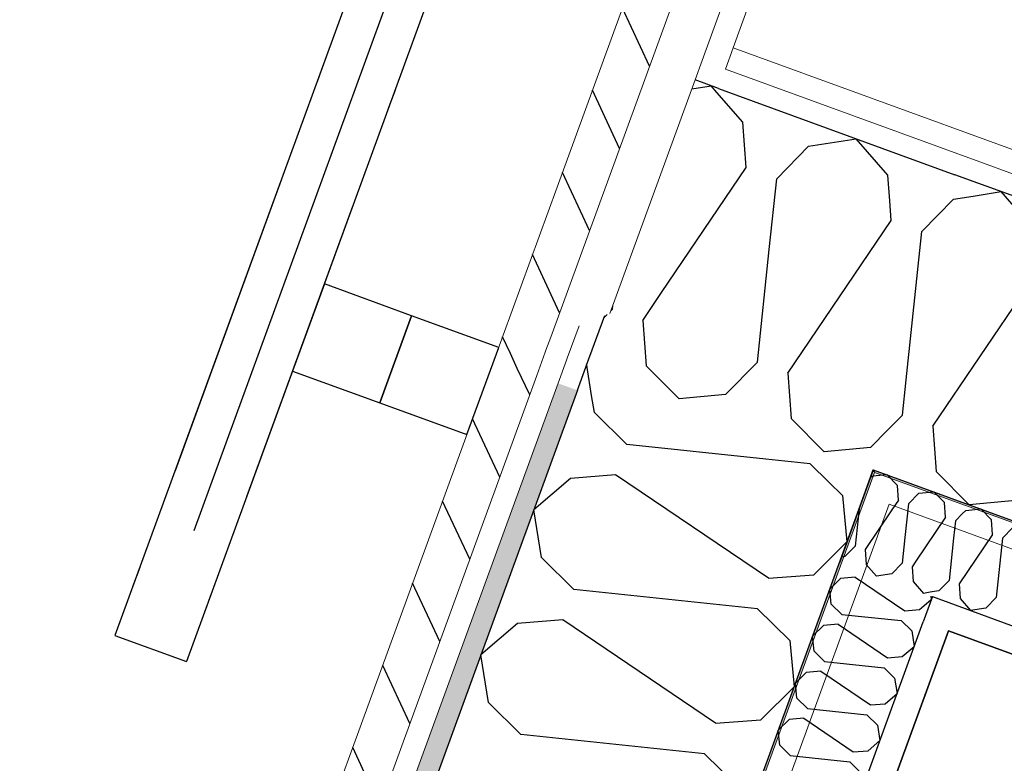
# Model space of a CAD drawing. Header units: millimetres. Extents: x 112481703 to 112588235, y 1264638581 to 1264713486.
# Tile 420 of 487: x 112577841 to 112578318, y 1264691048 to 1264691409. Entities that reach past the tile are written whole.
import ezdxf
from ezdxf.enums import TextEntityAlignment as Align

# ---------------------------------------------------------------- set-up
doc = ezdxf.new("R2010")
doc.units = ezdxf.units.MM
doc.header["$LTSCALE"] = 0.5
doc.header["$MEASUREMENT"] = 0
for name, pattern in [('Over snittplan', [520, 300, -100, 20, -100]), ('PLINE', [0]), ('Prikk & stiplet', [1340.555525, 705.555534, -352.777767, 0, -282.222223])]:
    doc.linetypes.add(name, pattern=pattern)
doc.layers.add('235- Utvendig kledning og overflate', color=7, linetype='Continuous', lineweight=0)
doc.layers.add('236- Innvendig kledning og overflate', color=7, linetype='Continuous', lineweight=0)
for name, color, linetype in [('2791 Annet fast inventar', 7, 'Continuous'), ('862- M___Nettoareal', 7, 'Continuous'), ('862- M___Nettoareal (1-100)', 7, 'Continuous'), ('862- M___Nettoareal(Polylinje)', 7, 'Continuous'), ('Yttervegger.A225', 7, 'Continuous'), ('Yttervegger.A225 (Skravur)', 7, 'Continuous')]:
    doc.layers.add(name, color=color, linetype=linetype)
doc.styles.add('GENERATED_STYLE_1', font='arial.ttf')
pattern_1 = [(249.956, (112557650, 1264717795), (-81.357, 29.68231), [0, -50]), (249.956, (112557682.11, 1264717756.67), (-81.357, 29.68231), [0, -50])]
pattern_2 = [(294.95599, (112557650, 1264717795), (27.198964, 12.65766), [])]

# ---------------------------------------------------------------- blocks, each defined once
blk = doc.blocks.new('Toalett_11_7', base_point=(112578656.98, 1264690012.75))
at = {"layer": '862- M___Nettoareal(Polylinje)', "linetype": 'PLINE', "flags": 128}
blk.add_lwpolyline([(112579589.19, 1264690638.82), (112578290.98, 1264691112.47), (112577663.95, 1264689393.83), (112578962.16, 1264688920.19)], close=True, dxfattribs=at)
blk = doc.blocks.new('*X113', base_point=(112557650, 1264717795))
at = {"layer": 'Yttervegger.A225 (Skravur)', "linetype": 'PLINE'}
for p, q in [((112578166.56, 1264691375.41), (112578175.94, 1264691376.91)), ((112578178.71, 1264691373.7), (112578175.94, 1264691376.91)), ((112578128.01, 1264691268.5), (112578127.29, 1264691267.76)), ((112578128.01, 1264691268.5), (112578128.19, 1264691270.24))]:
    blk.add_line(p, q, dxfattribs=at)
blk = doc.blocks.new('*X114', base_point=(112557650, 1264717795))
at = {"layer": 'Yttervegger.A225 (Skravur)', "linetype": 'PLINE'}
for p, q in [((112578191.23, 1264691359.19), (112578178.71, 1264691373.7)), ((112578192.93, 1264691337.22), (112578191.23, 1264691359.19)), ((112578223.15, 1264691347.54), (112578246.27, 1264691351.25)), ((112578261.57, 1264691333.53), (112578246.27, 1264691351.25)), ((112578207.71, 1264691331.83), (112578223.15, 1264691347.54)), ((112578151.9, 1264691276.58), (112578192.93, 1264691337.22)), ((112578262.53, 1264691321.05), (112578261.57, 1264691333.53)), ((112578204.1, 1264691297.56), (112578207.71, 1264691331.83))]:
    blk.add_line(p, q, dxfattribs=at)
blk = doc.blocks.new('*X117', base_point=(112557650, 1264717795))
at = {"layer": 'Yttervegger.A225 (Skravur)', "linetype": 'PLINE'}
for p, q in [((112578303, 1264691323.41), (112578316.6, 1264691325.59)), ((112578331.9, 1264691307.87), (112578316.6, 1264691325.59)), ((112578283.45, 1264691211.78), (112578333.6, 1264691285.9)), ((112578268.68, 1264691217.18), (112578270.47, 1264691234.24)), ((112578268.68, 1264691217.18), (112578261.63, 1264691210.01)), ((112578283.45, 1264691211.78), (112578285.15, 1264691189.82)), ((112578285.15, 1264691189.82), (112578301.04, 1264691173.73)), ((112578323.57, 1264691175.81), (112578301.04, 1264691173.73))]:
    blk.add_line(p, q, dxfattribs=at)
blk = doc.blocks.new('*X118', base_point=(112557650, 1264717795))
at = {"layer": 'Yttervegger.A225 (Skravur)', "linetype": 'PLINE'}
for p, q in [((112578263.26, 1264691311.56), (112578262.53, 1264691321.05)), ((112578278.04, 1264691306.17), (112578293.48, 1264691321.88)), ((112578293.48, 1264691321.88), (112578303, 1264691323.41)), ((112578213.12, 1264691237.44), (112578263.26, 1264691311.56)), ((112578270.47, 1264691234.24), (112578278.04, 1264691306.17)), ((112578198.34, 1264691242.84), (112578204.1, 1264691297.56)), ((112578142.79, 1264691263.1), (112578151.9, 1264691276.58)), ((112578125.53, 1264691265.98), (112578123.9, 1264691264.32)), ((112578142.79, 1264691263.1), (112578144.49, 1264691241.14)), ((112578198.34, 1264691242.84), (112578182.9, 1264691227.13)), ((112578144.49, 1264691241.14), (112578160.38, 1264691225.05)), ((112578213.12, 1264691237.44), (112578214.82, 1264691215.48)), ((112578182.9, 1264691227.13), (112578160.38, 1264691225.05)), ((112578214.82, 1264691215.48), (112578230.71, 1264691199.39)), ((112578261.63, 1264691210.01), (112578253.23, 1264691201.47)), ((112578253.23, 1264691201.47), (112578230.71, 1264691199.39))]:
    blk.add_line(p, q, dxfattribs=at)
blk = doc.blocks.new('*X555', base_point=(112557650, 1264717795))
at = {"layer": 'Yttervegger.A225 (Skravur)', "linetype": 'PLINE'}
for p, q in [((112578253.25, 1264691187.04), (112578253.82, 1264691187.61)), ((112578253.82, 1264691187.61), (112578255.91, 1264691187.81)), ((112578247.68, 1264691171.76), (112578245.77, 1264691153.66)), ((112578263.63, 1264691171.22), (112578250.57, 1264691151.91)), ((112578269.89, 1264691157.77), (112578268.58, 1264691145.33)), ((112578245.77, 1264691153.66), (112578240.76, 1264691148.56)), ((112578250.57, 1264691151.91), (112578251.12, 1264691144.79)), ((112578240.76, 1264691148.56), (112578239.12, 1264691148.3)), ((112578251.12, 1264691144.79), (112578256.08, 1264691139.04)), ((112578268.58, 1264691145.33), (112578263.57, 1264691140.24)), ((112578275.22, 1264691146.32), (112578273.38, 1264691143.59)), ((112578273.38, 1264691143.59), (112578273.93, 1264691136.46)), ((112578263.57, 1264691140.24), (112578256.08, 1264691139.04)), ((112578273.93, 1264691136.46), (112578278.89, 1264691130.71)), ((112578282.23, 1264691131.25), (112578278.89, 1264691130.71))]:
    blk.add_line(p, q, dxfattribs=at)
blk = doc.blocks.new('*X558', base_point=(112557650, 1264717795))
at = {"layer": 'Yttervegger.A225 (Skravur)', "linetype": 'PLINE'}
for p, q in [((112578255.91, 1264691187.81), (112578261.12, 1264691188.29)), ((112578266.28, 1264691183.07), (112578261.12, 1264691188.29)), ((112578266.83, 1264691175.95), (112578266.28, 1264691183.07)), ((112578266.83, 1264691175.95), (112578263.63, 1264691171.22)), ((112578271.62, 1264691174.2), (112578276.63, 1264691179.29)), ((112578276.63, 1264691179.29), (112578283.93, 1264691179.97)), ((112578289.09, 1264691174.75), (112578283.93, 1264691179.97)), ((112578271.62, 1264691174.2), (112578269.89, 1264691157.77)), ((112578289.64, 1264691167.62), (112578289.09, 1264691174.75)), ((112578289.64, 1264691167.62), (112578275.22, 1264691146.32)), ((112578294.43, 1264691165.88), (112578297.92, 1264691169.42)), ((112578294.43, 1264691165.88), (112578293.54, 1264691157.43)), ((112578284.1, 1264691131.55), (112578282.23, 1264691131.25))]:
    blk.add_line(p, q, dxfattribs=at)
blk = doc.blocks.new('*X559', base_point=(112557650, 1264717795))
at = {"layer": 'Yttervegger.A225 (Skravur)', "linetype": 'PLINE'}
for p, q in [((112578299.44, 1264691170.97), (112578306.74, 1264691171.65)), ((112578311.9, 1264691166.43), (112578306.74, 1264691171.65)), ((112578297.92, 1264691169.42), (112578299.44, 1264691170.97)), ((112578312.45, 1264691159.3), (112578311.9, 1264691166.43)), ((112578317.24, 1264691157.55), (112578322.25, 1264691162.65)), ((112578293.54, 1264691157.43), (112578291.39, 1264691137.01)), ((112578312.45, 1264691159.3), (112578296.19, 1264691135.26)), ((112578317.24, 1264691157.55), (112578314.2, 1264691128.69)), ((112578291.39, 1264691137.01), (112578286.39, 1264691131.92)), ((112578296.19, 1264691135.26), (112578296.74, 1264691128.14)), ((112578286.39, 1264691131.92), (112578284.1, 1264691131.55)), ((112578296.74, 1264691128.14), (112578301.7, 1264691122.39)), ((112578314.2, 1264691128.69), (112578309.2, 1264691123.6)), ((112578309.2, 1264691123.6), (112578301.7, 1264691122.39))]:
    blk.add_line(p, q, dxfattribs=at)
blk = doc.blocks.new('*X577', base_point=(112557650, 1264717795))
at = {"layer": 'Yttervegger.A225 (Skravur)', "linetype": 'PLINE'}
for p, q in [((112578117.97, 1264691226.68), (112578115.79, 1264691240.25)), ((112578224, 1264691193.6), (112578202.41, 1264691195.87)), ((112578224, 1264691193.6), (112578233.07, 1264691184.69))]:
    blk.add_line(p, q, dxfattribs=at)
blk = doc.blocks.new('*X578', base_point=(112557650, 1264717795))
at = {"layer": 'Yttervegger.A225 (Skravur)', "linetype": 'PLINE'}
blk.add_line((112578115.79, 1264691240.25), (112578115.61, 1264691241.38), dxfattribs=at)
blk = doc.blocks.new('*X579', base_point=(112557650, 1264717795))
at = {"layer": 'Yttervegger.A225 (Skravur)', "linetype": 'PLINE'}
for p, q in [((112578119.3, 1264691218.41), (112578117.97, 1264691226.68)), ((112578135.01, 1264691202.97), (112578119.3, 1264691218.41)), ((112578202.41, 1264691195.87), (112578135.01, 1264691202.97)), ((112578107.65, 1264691186.49), (112578089.93, 1264691171.19)), ((112578129.62, 1264691188.19), (112578107.65, 1264691186.49)), ((112578203.73, 1264691138.04), (112578129.62, 1264691188.19)), ((112578233.07, 1264691184.69), (112578239.71, 1264691178.16)), ((112578239.71, 1264691178.16), (112578241.79, 1264691155.63)), ((112578093.64, 1264691148.08), (112578089.93, 1264691171.19)), ((112578225.7, 1264691139.74), (112578241.79, 1264691155.63)), ((112578109.35, 1264691132.63), (112578093.64, 1264691148.08)), ((112578203.73, 1264691138.04), (112578225.7, 1264691139.74)), ((112578198.34, 1264691123.27), (112578109.35, 1264691132.63)), ((112578198.34, 1264691123.27), (112578214.05, 1264691107.82)), ((112578081.99, 1264691116.16), (112578064.27, 1264691100.86)), ((112578103.96, 1264691117.86), (112578081.99, 1264691116.16)), ((112578178.07, 1264691067.71), (112578103.96, 1264691117.86)), ((112578214.05, 1264691107.82), (112578216.13, 1264691085.3)), ((112578067.98, 1264691077.74), (112578064.27, 1264691100.86)), ((112578200.04, 1264691069.41), (112578216.13, 1264691085.3)), ((112578083.69, 1264691062.3), (112578067.98, 1264691077.74)), ((112578178.07, 1264691067.71), (112578200.04, 1264691069.41)), ((112578172.68, 1264691052.93), (112578083.69, 1264691062.3)), ((112578172.68, 1264691052.93), (112578188.39, 1264691037.49))]:
    blk.add_line(p, q, dxfattribs=at)
blk = doc.blocks.new('Label_68', base_point=(112578786.05, 1264690084.86))
at = {"layer": '862- M___Nettoareal (1-100)', "char_height": 200, "attachment_point": 1, "rotation": 249.956, "style": 'GENERATED_STYLE_1'}
for s, insert in [('\\A1;{\\pql;\\pt0,241000;\\fArial|b0|i0|c0|p0;\\W1.000000;2,5\\fArial|b0|i0|c0|p0;\\W1.000000;\\A1{\\H.66x;\\S^  ;}\\fArial|b0|i0|c0|p0;\\W1.000000; m\\fArial|b0|i0|c0|p0;\\W1.000000;\\A1{\\H.66x;\\S2^  ;}\\fArial|b0|i0|c0|p0;\\W1.000000;\\fArial|b0|i0|c0|p0;\\W1.000000;\\fArial|b0|i0|c0|p0;\\W1.000000;\\fArial|b0|i0|c0|p0;\\W1.000000;\\fArial|b0|i0|c0|p0;\\W1.000000;\\fArial|b0|i0|c0|p0;\\W1.000000;\\fArial|b0|i0|c0|p0;\\W1.000000;\\A1{\\H.66x;\\S^  ;}\\fArial|b0|i0|c0|p0;\\W1.000000;\\fArial|b0|i0|c0|p0;\\W1.000000;\\A1{\\H.66x;\\S^  ;}\\fArial|b0|i0|c0|p0;\\W1.000000;\\fArial|b0|i0|c0|p0;\\W1.000000;\\fArial|b0|i0|c0|p0;\\W1.000000;\\fArial|b0|i0|c0|p0;\\W1.000000;\\fArial|b0|i0|c0|p0;\\W1.000000;\\fArial|b0|i0|c0|p0;\\W1.000000;\\fArial|b0|i0|c0|p0;\\W1.000000;\\A1{\\H.66x;\\S^  ;}\\fArial|b0|i0|c0|p0;\\W1.000000;\\fArial|b0|i0|c0|p0;\\W1.000000;\\A1{\\H.66x;\\S^  ;}\\fArial|b0|i0|c0|p0;\\W1.000000;\\fArial|b0|i0|c0|p0;\\W1.000000;\\fArial|b0|i0|c0|p0;\\W1.000000;\\fArial|b0|i0|c0|p0;\\W1.000000;\\fArial|b0|i0|c0|p0;\\W1.000000;\\fArial|b0|i0|c0|p0;\\W1.000000;\\fArial|b0|i0|c0|p0;\\W1.000000;\\A1{\\H.66x;\\S^  ;}\\fArial|b0|i0|c0|p0;\\W1.000000;\\fArial|b0|i0|c0|p0;\\W1.000000;\\A1{\\H.66x;\\S^  ;}\\fArial|b0|i0|c0|p0;\\W1.000000;\\fArial|b0|i0|c0|p0;\\W1.000000;\\fArial|b0|i0|c0|p0;\\W1.000000;\\fArial|b0|i0|c0|p0;\\W1.000000;\\fArial|b0|i0|c0|p0;\\W1.000000;\\fArial|b0|i0|c0|p0;\\W1.000000;\\fArial|b0|i0|c0|p0;\\W1.000000;\\A1{\\H.66x;\\S^  ;}\\fArial|b0|i0|c0|p0;\\W1.000000;\\fArial|b0|i0|c0|p0;\\W1.000000;\\A1{\\H.66x;\\S^  ;}\\fArial|b0|i0|c0|p0;\\W1.000000;\\fArial|b0|i0|c0|p0;\\W1.000000;\\fArial|b0|i0|c0|p0;\\W1.000000;\\fArial|b0|i0|c0|p0;\\W1.000000;\\fArial|b0|i0|c0|p0;\\W1.000000;\\fArial|b0|i0|c0|p0;\\W1.000000;\\fArial|b0|i0|c0|p0;\\W1.000000;\\fArial|b0|i0|c0|p0;\\W1.000000;}', (112578727.86, 1264690525.56)), ('\\A1;{\\pql;\\pt0,241000;\\fArial|b0|i0|c0|p0;\\W1.000000;Toalett\\fArial|b0|i0|c0|p0;\\W1.000000;\\A1{\\H.66x;\\S^  ;}\\fArial|b0|i0|c0|p0;\\W1.000000;\\fArial|b0|i0|c0|p0;\\W1.000000;\\A1{\\H.66x;\\S^  ;}\\fArial|b0|i0|c0|p0;\\W1.000000;\\fArial|b0|i0|c0|p0;\\W1.000000;\\fArial|b0|i0|c0|p0;\\W1.000000;\\fArial|b0|i0|c0|p0;\\W1.000000;\\fArial|b0|i0|c0|p0;\\W1.000000;\\fArial|b0|i0|c0|p0;\\W1.000000;\\fArial|b0|i0|c0|p0;\\W1.000000;\\A1{\\H.66x;\\S^  ;}\\fArial|b0|i0|c0|p0;\\W1.000000;\\fArial|b0|i0|c0|p0;\\W1.000000;\\A1{\\H.66x;\\S^  ;}\\fArial|b0|i0|c0|p0;\\W1.000000;\\fArial|b0|i0|c0|p0;\\W1.000000;\\fArial|b0|i0|c0|p0;\\W1.000000;\\fArial|b0|i0|c0|p0;\\W1.000000;\\fArial|b0|i0|c0|p0;\\W1.000000;\\fArial|b0|i0|c0|p0;\\W1.000000;\\fArial|b0|i0|c0|p0;\\W1.000000;\\A1{\\H.66x;\\S^  ;}\\fArial|b0|i0|c0|p0;\\W1.000000;\\fArial|b0|i0|c0|p0;\\W1.000000;\\A1{\\H.66x;\\S^  ;}\\fArial|b0|i0|c0|p0;\\W1.000000;\\fArial|b0|i0|c0|p0;\\W1.000000;\\fArial|b0|i0|c0|p0;\\W1.000000;\\fArial|b0|i0|c0|p0;\\W1.000000;\\fArial|b0|i0|c0|p0;\\W1.000000;\\fArial|b0|i0|c0|p0;\\W1.000000;\\fArial|b0|i0|c0|p0;\\W1.000000;\\A1{\\H.66x;\\S^  ;}\\fArial|b0|i0|c0|p0;\\W1.000000;\\fArial|b0|i0|c0|p0;\\W1.000000;\\A1{\\H.66x;\\S^  ;}\\fArial|b0|i0|c0|p0;\\W1.000000;\\fArial|b0|i0|c0|p0;\\W1.000000;\\fArial|b0|i0|c0|p0;\\W1.000000;\\fArial|b0|i0|c0|p0;\\W1.000000;\\fArial|b0|i0|c0|p0;\\W1.000000;\\fArial|b0|i0|c0|p0;\\W1.000000;\\fArial|b0|i0|c0|p0;\\W1.000000;\\A1{\\H.66x;\\S^  ;}\\fArial|b0|i0|c0|p0;\\W1.000000;\\fArial|b0|i0|c0|p0;\\W1.000000;\\A1{\\H.66x;\\S^  ;}\\fArial|b0|i0|c0|p0;\\W1.000000;\\fArial|b0|i0|c0|p0;\\W1.000000;\\fArial|b0|i0|c0|p0;\\W1.000000;\\fArial|b0|i0|c0|p0;\\W1.000000;\\fArial|b0|i0|c0|p0;\\W1.000000;\\fArial|b0|i0|c0|p0;\\W1.000000;\\fArial|b0|i0|c0|p0;\\W1.000000;\\fArial|b0|i0|c0|p0;\\W1.000000;}', (112579025.8, 1264690416.86))]:
    blk.add_mtext(s, dxfattribs=dict(at, insert=insert))
at = {"layer": '862- M___Nettoareal (1-100)', "style": 'GENERATED_STYLE_1'}
for tag, p in [('DUMMY_108', (112578780.34, 1264690527.7)), ('DUMMY_107', (112579075.6, 1264690419.98)), ('DUMMY_106', (112579370.85, 1264690312.26))]:
    blk.add_attdef(tag, text='', height=200, rotation=249.956, dxfattribs=at).set_placement(p, align=Align.TOP_LEFT)
blk = doc.blocks.new('*X1162', base_point=(112557650, 1264717795))
at = {"layer": 'Yttervegger.A225 (Skravur)', "linetype": 'PLINE'}
for p, q in [((112578238.69, 1264691137.98), (112578233.47, 1264691132.82)), ((112578245.81, 1264691138.53), (112578238.69, 1264691137.98)), ((112578245.81, 1264691138.53), (112578269.85, 1264691122.26)), ((112578234.15, 1264691125.52), (112578233.47, 1264691132.82)), ((112578282.46, 1264691129.41), (112578282.72, 1264691127.78)), ((112578239.24, 1264691120.51), (112578234.15, 1264691125.52)), ((112578276.98, 1264691122.82), (112578282.72, 1264691127.78)), ((112578239.24, 1264691120.51), (112578268.1, 1264691117.47)), ((112578269.85, 1264691122.26), (112578276.98, 1264691122.82)), ((112578230.37, 1264691115.17), (112578225.15, 1264691110.01)), ((112578237.49, 1264691115.72), (112578230.37, 1264691115.17)), ((112578237.49, 1264691115.72), (112578261.53, 1264691099.45)), ((112578268.1, 1264691117.47), (112578273.2, 1264691112.46)), ((112578225.82, 1264691102.71), (112578225.15, 1264691110.01)), ((112578273.2, 1264691112.46), (112578274.4, 1264691104.97)), ((112578268.65, 1264691100.01), (112578274.4, 1264691104.97)), ((112578230.92, 1264691097.7), (112578225.82, 1264691102.71)), ((112578261.53, 1264691099.45), (112578268.65, 1264691100.01)), ((112578230.92, 1264691097.7), (112578259.78, 1264691094.66)), ((112578259.78, 1264691094.66), (112578264.88, 1264691089.65)), ((112578222.05, 1264691092.36), (112578216.83, 1264691087.2)), ((112578229.17, 1264691092.91), (112578222.05, 1264691092.36)), ((112578229.17, 1264691092.91), (112578253.21, 1264691076.64)), ((112578217.5, 1264691079.9), (112578216.83, 1264691087.2)), ((112578264.88, 1264691089.65), (112578266.08, 1264691082.16)), ((112578260.33, 1264691077.19), (112578266.08, 1264691082.16)), ((112578222.6, 1264691074.89), (112578217.5, 1264691079.9)), ((112578253.21, 1264691076.64), (112578260.33, 1264691077.19)), ((112578222.6, 1264691074.89), (112578251.46, 1264691071.85)), ((112578251.46, 1264691071.85), (112578256.55, 1264691066.84)), ((112578213.73, 1264691069.55), (112578208.5, 1264691064.39)), ((112578220.85, 1264691070.1), (112578213.73, 1264691069.55)), ((112578220.85, 1264691070.1), (112578244.89, 1264691053.83)), ((112578256.55, 1264691066.84), (112578257.76, 1264691059.35)), ((112578209.18, 1264691057.09), (112578208.5, 1264691064.39)), ((112578214.27, 1264691052.08), (112578209.18, 1264691057.09)), ((112578252.01, 1264691054.38), (112578257.76, 1264691059.35)), ((112578214.27, 1264691052.08), (112578243.14, 1264691049.04)), ((112578244.89, 1264691053.83), (112578252.01, 1264691054.38)), ((112578243.14, 1264691049.04), (112578248.23, 1264691044.03))]:
    blk.add_line(p, q, dxfattribs=at)

msp = doc.modelspace()

# ---------------------------------------------------------------- hatches: boundary and pattern name
at = {"layer": 'Yttervegger.A225 (Skravur)', "linetype": 'Continuous'}
h = msp.add_hatch(dxfattribs=at)
h.set_pattern_fill('Skrålinjer_1', color=256, style=0, pattern_type=2)
h.set_pattern_definition(pattern_2)
h.paths.add_polyline_path([(112579066.65, 1264693973.77), (112578070.69, 1264691243.93), (112578098.14, 1264691254.96), (112579087.32, 1264693966.23)])
h = msp.add_hatch(dxfattribs=at)
h.set_pattern_fill('Prikker_tett', color=256, style=0, pattern_type=2)
h.set_pattern_definition(pattern_1)
h.paths.add_polyline_path([(112578182.85, 1264691385.04), (112579120.2, 1264693954.23), (112579108.92, 1264693958.35), (112578171.58, 1264691389.15)])
h = msp.add_hatch(dxfattribs=at)
h.set_pattern_fill('Prikker_tett', color=256, style=0, pattern_type=2)
h.set_pattern_definition(pattern_1)
h.paths.add_polyline_path([(112578179.42, 1264691375.64), (112578182.85, 1264691385.04), (112578171.58, 1264691389.15), (112578168.15, 1264691379.75)])
h = msp.add_hatch(dxfattribs=at)
h.set_pattern_fill('Prikker_tett', color=256, style=0, pattern_type=2)
h.set_pattern_definition(pattern_1)
h.paths.add_polyline_path([(112578294.17, 1264691333.77), (112578308.06, 1264691339.35), (112578182.85, 1264691385.04), (112578179.42, 1264691375.64)])
h = msp.add_hatch(dxfattribs=at)
h.set_pattern_fill('Prikker_tett', color=256, style=0, pattern_type=2)
h.set_pattern_definition(pattern_1)
h.paths.add_polyline_path([(112579807.05, 1264690792.46), (112578308.06, 1264691339.35), (112578294.17, 1264691333.77), (112579803.62, 1264690783.07)])
h = msp.add_hatch(dxfattribs=at)
h.set_pattern_fill('Prikker_tett', color=256, style=0, pattern_type=2)
h.set_pattern_definition(pattern_1)
h.paths.add_polyline_path([(112578106.15, 1264691244.83), (112578115.54, 1264691241.4), (112578124.33, 1264691265.49), (112578111.86, 1264691260.48)])
h = msp.add_hatch(dxfattribs=at)
h.set_pattern_fill('Skrålinjer_1', color=256, style=0, pattern_type=2)
h.set_pattern_definition(pattern_2)
h.paths.add_polyline_path([(112578098.14, 1264691254.96), (112578088.74, 1264691251.18), (112578095.82, 1264691248.6)])
h = msp.add_hatch(dxfattribs=at)
h.set_pattern_fill('Skrålinjer_1', color=256, style=0, pattern_type=2)
h.set_pattern_definition(pattern_2)
h.paths.add_polyline_path([(112578091.36, 1264691236.39), (112578095.47, 1264691247.66), (112578087.35, 1264691250.63), (112578070.69, 1264691243.93)])
h = msp.add_hatch(dxfattribs=at)
h.set_pattern_fill('Skrålinjer_1', color=256, style=0, pattern_type=2)
h.set_pattern_definition(pattern_2)
h.paths.add_polyline_path([(112578095.82, 1264691248.6), (112578088.74, 1264691251.18), (112578087.35, 1264691250.63), (112578095.47, 1264691247.66)])
h = msp.add_hatch(dxfattribs=at)
h.set_pattern_fill('Skrålinjer_1', color=256, style=0, pattern_type=2)
h.set_pattern_definition(pattern_2)
h.paths.add_polyline_path([(112578070.69, 1264691243.93), (112576293.53, 1264686372.85), (112576314.19, 1264686365.31), (112578091.36, 1264691236.39)])
h = msp.add_hatch(dxfattribs=at)
h.set_pattern_fill('Prikker_tett', color=256, style=0, pattern_type=2)
h.set_pattern_definition(pattern_1)
h.paths.add_polyline_path([(112578101.69, 1264691232.62), (112578111.09, 1264691229.19), (112578115.2, 1264691240.46), (112578105.81, 1264691243.89)])
h = msp.add_hatch(dxfattribs=at)
h.set_pattern_fill('Prikker_tett', color=256, style=0, pattern_type=2)
h.set_pattern_definition(pattern_1)
h.paths.add_polyline_path([(112578105.81, 1264691243.89), (112578115.2, 1264691240.46), (112578115.54, 1264691241.4), (112578106.15, 1264691244.83)])
h = msp.add_hatch(dxfattribs=at)
h.set_pattern_fill('Prikker_tett', color=256, style=0, pattern_type=2)
h.set_pattern_definition(pattern_1)
h.paths.add_polyline_path([(112578101.69, 1264691232.62), (112576324.53, 1264686361.54), (112576333.92, 1264686358.11), (112578111.09, 1264691229.19)])
for points in [[(112578254.24, 1264691189.74), (112578255.18, 1264691189.4), (112578255.52, 1264691190.34), (112578254.58, 1264691190.68)], [(112578255.18, 1264691189.4), (112579623.85, 1264690690.05), (112579624.19, 1264690690.99), (112578255.52, 1264691190.34)], [(112578250.12, 1264691178.47), (112578251.06, 1264691178.12), (112578255.18, 1264691189.4), (112578254.24, 1264691189.74)], [(112577603.13, 1264689402.18), (112578251.06, 1264691178.12), (112578250.12, 1264691178.47), (112577602.19, 1264689402.52)]]:
    msp.add_hatch(color=256, dxfattribs=at).paths.add_polyline_path(points)
h = msp.add_hatch(dxfattribs=at)
h.set_pattern_fill('Prikker_tett', color=256, style=0, pattern_type=2)
h.set_pattern_definition(pattern_1)
h.paths.add_polyline_path([(112578251.06, 1264691178.12), (112578262.34, 1264691174.01), (112578266.45, 1264691185.28), (112578255.18, 1264691189.4)])
h = msp.add_hatch(dxfattribs=at)
h.set_pattern_fill('Prikker_tett', color=256, style=0, pattern_type=2)
h.set_pattern_definition(pattern_1)
h.paths.add_polyline_path([(112578262.34, 1264691174.01), (112579605.64, 1264690683.92), (112579609.76, 1264690695.19), (112578266.45, 1264691185.28)])
h = msp.add_hatch(dxfattribs=at)
h.set_pattern_fill('Prikker_tett', color=256, style=0, pattern_type=2)
h.set_pattern_definition(pattern_1)
h.paths.add_polyline_path([(112577618.86, 1264689410.28), (112578262.34, 1264691174.01), (112578251.06, 1264691178.12), (112577607.58, 1264689414.39)])
h = msp.add_hatch(dxfattribs=at)
h.set_pattern_fill('Prikker_tett', color=256, style=0, pattern_type=2)
h.set_pattern_definition(pattern_1)
h.paths.add_polyline_path([(112578290.98, 1264691112.47), (112578283.22, 1264691129.13), (112578278.76, 1264691116.92)])
h = msp.add_hatch(dxfattribs=at)
h.set_pattern_fill('Prikker_tett', color=256, style=0, pattern_type=2)
h.set_pattern_definition(pattern_1)
h.paths.add_polyline_path([(112578290.98, 1264691112.47), (112578295.43, 1264691124.68), (112578283.22, 1264691129.13)])
h = msp.add_hatch(dxfattribs=at)
h.set_pattern_fill('Prikker_tett', color=256, style=0, pattern_type=2)
h.set_pattern_definition(pattern_1)
h.paths.add_polyline_path([(112578290.98, 1264691112.47), (112579589.19, 1264690638.82), (112579593.65, 1264690651.04), (112578295.43, 1264691124.68)])
h = msp.add_hatch(dxfattribs=at)
h.set_pattern_fill('Prikker_tett', color=256, style=0, pattern_type=2)
h.set_pattern_definition(pattern_1)
h.paths.add_polyline_path([(112578278.76, 1264691116.92), (112577651.74, 1264689398.28), (112577663.95, 1264689393.83), (112578290.98, 1264691112.47)])

# ---------------------------------------------------------------- linework, layer by layer
at = {"layer": '235- Utvendig kledning og overflate', "linetype": 'PLINE'}
for p, q in [((112579087.32, 1264693966.23), (112578098.14, 1264691254.96)), ((112579108.92, 1264693958.35), (112578171.58, 1264691389.15)), ((112579120.2, 1264693954.23), (112578186.62, 1264691395.37)), ((112578186.62, 1264691395.37), (112578182.85, 1264691385.04)), ((112578186.62, 1264691395.37), (112578182.85, 1264691385.04)), ((112578186.62, 1264691395.37), (112578323.32, 1264691345.49)), ((112578186.62, 1264691395.37), (112578323.32, 1264691345.49)), ((112578171.58, 1264691389.15), (112578168.15, 1264691379.75)), ((112578182.85, 1264691385.04), (112578308.06, 1264691339.35)), ((112578168.15, 1264691379.75), (112578126.83, 1264691266.5)), ((112578168.15, 1264691379.75), (112578126.83, 1264691266.5)), ((112579807.05, 1264690792.46), (112578308.06, 1264691339.35)), ((112578111.86, 1264691260.48), (112578106.15, 1264691244.83)), ((112578098.14, 1264691254.96), (112578095.82, 1264691248.6)), ((112578095.47, 1264691247.66), (112578091.36, 1264691236.39)), ((112578095.82, 1264691248.6), (112578095.47, 1264691247.66)), ((112578105.81, 1264691243.89), (112578101.69, 1264691232.62)), ((112578106.15, 1264691244.83), (112578105.81, 1264691243.89)), ((112578091.36, 1264691236.39), (112576314.19, 1264686365.31)), ((112578101.69, 1264691232.62), (112576324.53, 1264686361.54))]:
    msp.add_line(p, q, dxfattribs=at)
at = {"layer": '235- Utvendig kledning og overflate', "linetype": 'PLINE', "flags": 128}
for points in [[(112579066.65, 1264693973.77), (112578070.69, 1264691243.93)], [(112578070.69, 1264691243.93), (112576293.53, 1264686372.85)]]:
    msp.add_lwpolyline(points, dxfattribs=at)
at = {"layer": '235- Utvendig kledning og overflate', "linetype": 'PLINE'}
msp.add_point((112578070.69, 1264691243.93), dxfattribs=at)
msp.add_point((112578070.69, 1264691243.93), dxfattribs=at)
at = {"layer": '236- Innvendig kledning og overflate', "linetype": 'PLINE'}
for p, q in [((112578251.06, 1264691178.12), (112578255.18, 1264691189.4)), ((112578251.06, 1264691178.12), (112578255.18, 1264691189.4)), ((112578255.18, 1264691189.4), (112579623.85, 1264690690.05)), ((112577603.13, 1264689402.18), (112578251.06, 1264691178.12))]:
    msp.add_line(p, q, dxfattribs=at)
at = {"layer": '236- Innvendig kledning og overflate', "linetype": 'PLINE', "flags": 128}
for points in [[(112579610.1, 1264690696.13), (112578254.58, 1264691190.68)], [(112577618.86, 1264689410.28), (112578262.34, 1264691174.01)], [(112578262.34, 1264691174.01), (112579605.64, 1264690683.92)], [(112578238.13, 1264691145.59), (112577606.64, 1264689414.74)]]:
    msp.add_lwpolyline(points, dxfattribs=at)
at = {"layer": '2791 Annet fast inventar', "linetype": 'Over snittplan'}
for p, q in [((112578947.54, 1264694017.85), (112577886.76, 1264691110.31)), ((112578947.54, 1264694017.85), (112577886.76, 1264691110.31)), ((112578947.54, 1264694017.85), (112577886.76, 1264691110.31)), ((112578947.54, 1264694017.85), (112577886.76, 1264691110.31)), ((112578982.3, 1264694005.17), (112577921.51, 1264691097.63)), ((112578982.3, 1264694005.17), (112577921.51, 1264691097.63)), ((112578982.3, 1264694005.17), (112577921.51, 1264691097.63)), ((112578982.3, 1264694005.17), (112577921.51, 1264691097.63)), ((112577886.76, 1264691110.31), (112577921.51, 1264691097.63)), ((112577886.76, 1264691110.31), (112577921.51, 1264691097.63)), ((112577886.76, 1264691110.31), (112577921.51, 1264691097.63)), ((112577886.76, 1264691110.31), (112577921.51, 1264691097.63))]:
    msp.add_line(p, q, dxfattribs=at)
at = {"layer": '2791 Annet fast inventar', "linetype": 'PLINE'}
for p, q in [((112578947.54, 1264694017.85), (112577886.76, 1264691110.31)), ((112578947.54, 1264694017.85), (112577886.76, 1264691110.31)), ((112578947.54, 1264694017.85), (112577886.76, 1264691110.31)), ((112578982.3, 1264694005.17), (112577921.51, 1264691097.63)), ((112578982.3, 1264694005.17), (112577921.51, 1264691097.63)), ((112578982.3, 1264694005.17), (112577921.51, 1264691097.63)), ((112577886.76, 1264691110.31), (112577921.51, 1264691097.63)), ((112577886.76, 1264691110.31), (112577921.51, 1264691097.63)), ((112577886.76, 1264691110.31), (112577921.51, 1264691097.63))]:
    msp.add_line(p, q, dxfattribs=at)
at = {"layer": '2791 Annet fast inventar', "linetype": 'Prikk & stiplet'}
msp.add_line((112578964.92, 1264694011.51), (112577904.14, 1264691103.97), dxfattribs=at)
msp.add_line((112578964.92, 1264694011.51), (112577904.14, 1264691103.97), dxfattribs=at)
msp.add_line((112578964.92, 1264694011.51), (112577904.14, 1264691103.97), dxfattribs=at)
msp.add_line((112578964.92, 1264694011.51), (112577904.14, 1264691103.97), dxfattribs=at)
msp.add_line((112578964.92, 1264694011.51), (112577904.14, 1264691103.97), dxfattribs=at)
msp.add_line((112578964.92, 1264694011.51), (112577904.14, 1264691103.97), dxfattribs=at)
msp.add_line((112578964.92, 1264694011.51), (112577904.14, 1264691103.97), dxfattribs=at)
at = {"layer": '2791 Annet fast inventar', "linetype": 'PLINE', "flags": 128}
msp.add_lwpolyline([(112577988.35, 1264691280.82), (112577972.93, 1264691238.55), (112578015.2, 1264691223.12), (112578030.62, 1264691265.4)], close=True, dxfattribs=at)
msp.add_lwpolyline([(112578072.9, 1264691249.97), (112578030.62, 1264691265.4), (112578015.2, 1264691223.12), (112578057.47, 1264691207.7)], dxfattribs=at)
at = {"layer": '2791 Annet fast inventar', "linetype": 'Over snittplan', "flags": 128}
msp.add_lwpolyline([(112578030.62, 1264691265.4), (112578015.2, 1264691223.12), (112578057.47, 1264691207.7), (112578072.9, 1264691249.97)], close=True, dxfattribs=at)
msp.add_lwpolyline([(112578030.62, 1264691265.4), (112578015.2, 1264691223.12), (112578057.47, 1264691207.7), (112578072.9, 1264691249.97)], close=True, dxfattribs=at)
at = {"layer": 'Yttervegger.A225', "linetype": 'PLINE'}
for p, q in [((112578179.42, 1264691375.64), (112578168.15, 1264691379.75)), ((112578179.42, 1264691375.64), (112578168.15, 1264691379.75)), ((112578179.42, 1264691375.64), (112578294.17, 1264691333.77)), ((112578305.3, 1264691329.71), (112578294.17, 1264691333.77)), ((112579687.13, 1264690825.57), (112578305.3, 1264691329.71)), ((112578115.54, 1264691241.4), (112578124.33, 1264691265.49)), ((112578115.54, 1264691241.4), (112578124.33, 1264691265.49)), ((112578111.09, 1264691229.19), (112578115.2, 1264691240.46)), ((112578115.2, 1264691240.46), (112578115.54, 1264691241.4)), ((112578111.09, 1264691229.19), (112577463.15, 1264689453.25)), ((112578254.24, 1264691189.74), (112578254.58, 1264691190.68)), ((112578254.24, 1264691189.74), (112578254.58, 1264691190.68)), ((112578254.58, 1264691190.68), (112579624.19, 1264690690.99)), ((112578250.12, 1264691178.47), (112578254.24, 1264691189.74)), ((112577602.19, 1264689402.52), (112578250.12, 1264691178.47)), ((112578283.22, 1264691129.13), (112578278.76, 1264691116.92)), ((112578283.22, 1264691129.13), (112578278.76, 1264691116.92)), ((112578283.22, 1264691129.13), (112579593.65, 1264690651.04)), ((112577651.74, 1264689398.28), (112578278.76, 1264691116.92))]:
    msp.add_line(p, q, dxfattribs=at)
at = {"layer": 'Yttervegger.A225', "linetype": 'PLINE', "flags": 128}
for points in [[(112578254.58, 1264691190.68), (112578238.13, 1264691145.59)], [(112577663.95, 1264689393.83), (112578290.98, 1264691112.47)], [(112578290.98, 1264691112.47), (112579589.19, 1264690638.82)]]:
    msp.add_lwpolyline(points, dxfattribs=at)

# ---------------------------------------------------------------- block references
at = {"layer": '862- M___Nettoareal', "linetype": 'Continuous'}
msp.add_blockref('Toalett_11_7', (112578656.98, 1264690012.75), dxfattribs=at)
at = {"layer": '862- M___Nettoareal (1-100)', "linetype": 'PLINE'}
msp.add_blockref('Label_68', (112578786.05, 1264690084.86), dxfattribs=at)
at = {"layer": 'Yttervegger.A225'}
for name in ['*X113', '*X114', '*X117', '*X118', '*X578', '*X577', '*X579', '*X555', '*X558', '*X559', '*X1162']:
    msp.add_blockref(name, (112557650, 1264717795), dxfattribs=at)

doc.saveas('drawing.dxf')
